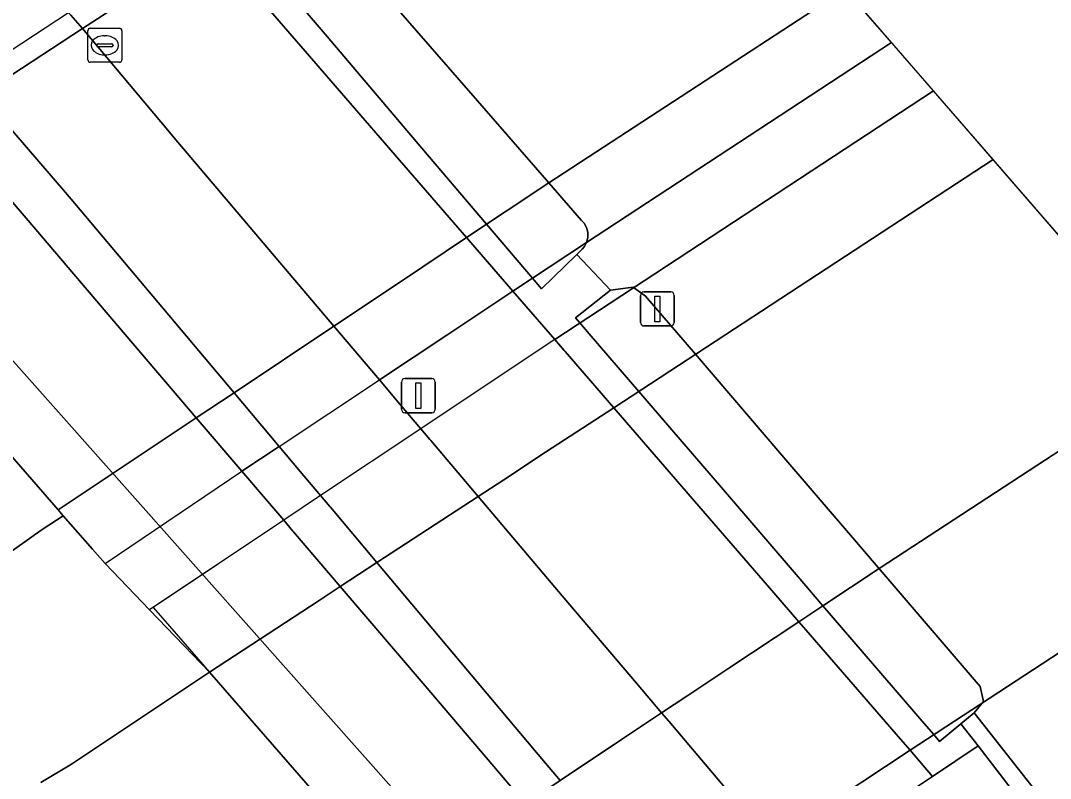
# Model space of a CAD drawing. Extents: x 155018 to 156648, y 383979 to 385733.
# Drawn here: x 156038.82 to 156069.05, y 385330.26 to 385352.51 of the extents above; entities that cross this region are included whole.
import ezdxf

# ---------------------------------------------------------------- set-up
doc = ezdxf.new("R2010")
doc.units = 0
for name, color, linetype in [('IMGEO_Berm_groen', 7, 'Continuous'), ('IMGEO_Berm_open', 7, 'Continuous'), ('IMGEO_Dek', 7, 'Continuous'), ('IMGEO_Fietspad_gesloten', 7, 'Continuous'), ('IMGEO_Gemengd_bos', 7, 'Continuous'), ('IMGEO_Hek', 7, 'Continuous'), ('IMGEO_Kademuur', 7, 'Continuous'), ('IMGEO_Kolk', 7, 'Continuous'), ('IMGEO_Lichtmast', 7, 'Continuous'), ('IMGEO_Muur', 7, 'Continuous'), ('IMGEO_Pijler', 7, 'Continuous'), ('IMGEO_Rijbaan_regionaal_gesloten', 7, 'Continuous'), ('IMGEO_Terreindeel_gesloten', 7, 'Continuous'), ('IMGEO_Terreindeel_open', 7, 'Continuous'), ('IMGEO_Verkeerseiland_gesloten', 7, 'Continuous'), ('IMGEO_Waterloop', 7, 'Continuous')]:
    doc.layers.add(name, color=color, linetype=linetype)

msp = doc.modelspace()

# ---------------------------------------------------------------- linework, layer by layer
at = {"layer": 'IMGEO_Berm_groen'}
for points in [[(156044.365, 385333.38), (156042.604, 385335.214), (156041.301, 385336.571), (156040.936, 385336.988), (156040.072, 385337.975), (156039.453, 385337.568), (156035.756, 385334.943)], [(156039.42, 385330.143), (156040.311, 385330.679), (156044.365, 385333.38)]]:
    msp.add_lwpolyline(points, dxfattribs=at)
at = {"layer": 'IMGEO_Berm_open'}
for points in [[(156063.445, 385328.887), (156065.587, 385330.322), (156064.925, 385331.087), (156064.643, 385331.414), (156061.871, 385334.621), (156061.663, 385334.861), (156060.926, 385335.713), (156058.725, 385338.259), (156056.23, 385341.145), (156054.804, 385342.794), (156054.773, 385342.83), (156054.498, 385343.148), (156053.858, 385343.888), (156053.273, 385344.565), (156051.91, 385346.141), (156049.819, 385348.559), (156047.175, 385351.618), (156044.182, 385355.08)], [(156040.299, 385352.674), (156040.635, 385352.276), (156043.19, 385349.24), (156043.332, 385349.072), (156045.944, 385345.988), (156048.015, 385343.542), (156049.354, 385341.961), (156049.956, 385341.25), (156050.569, 385340.527), (156050.836, 385340.211), (156050.863, 385340.179), (156052.251, 385338.541), (156054.721, 385335.625), (156056.893, 385333.06), (156057.634, 385332.185), (156057.843, 385331.939), (156060.569, 385328.719)], [(156053.905, 385331.095), (156051.743, 385333.666), (156049.28, 385336.597), (156047.914, 385338.222), (156047.894, 385338.245), (156047.626, 385338.564), (156047.031, 385339.272), (156046.413, 385340.007), (156045.085, 385341.587), (156043.017, 385344.046), (156040.418, 385347.139), (156040.143, 385347.466), (156037.845, 385350.129)], [(156036.231, 385349.933), (156039.265, 385346.375), (156041.89, 385343.298), (156043.978, 385340.849), (156045.318, 385339.278), (156045.947, 385338.54), (156046.543, 385337.842), (156046.814, 385337.524), (156046.832, 385337.503), (156048.205, 385335.893), (156050.693, 385332.976), (156052.875, 385330.418), (156053.64, 385329.52)], [(156054.657, 385330.201), (156053.905, 385331.095)]]:
    msp.add_lwpolyline(points, dxfattribs=at)
at = {"layer": 'IMGEO_Dek'}
msp.add_lwpolyline([(156040.229, 385352.739), (156037.167, 385350.734), (156036.694, 385350.424), (156031.799, 385347.219), (156032.222, 385346.763), (156033.714, 385345.156), (156034.067, 385344.782), (156034.803, 385344.003), (156035.144, 385343.643), (156039.924, 385338.144), (156040.072, 385337.975), (156040.936, 385336.988), (156041.301, 385336.571), (156045.318, 385339.278), (156046.413, 385340.007), (156049.354, 385341.961), (156051.335, 385343.277), (156053.273, 385344.565), (156055.432, 385345.996), (156064.384, 385351.868), (156064.384, 385351.868), (156061.156, 385355.592)], dxfattribs=at)
msp.add_lwpolyline([(156076.075, 385338.383), (156065.613, 385350.451), (156054.498, 385343.148), (156052.541, 385341.843), (156050.569, 385340.527), (156047.626, 385338.564), (156046.543, 385337.842), (156042.708, 385335.284), (156042.993, 385334.956), (156044.365, 385333.38), (156049.103, 385327.937), (156049.904, 385327.016), (156050.24, 385326.63), (156052.597, 385323.922), (156052.879, 385323.598), (156053.163, 385323.272), (156056.375, 385325.406), (156056.869, 385325.734), (156057.859, 385326.392), (156060.855, 385328.382), (156061.595, 385328.874), (156062.788, 385329.667), (156064.925, 385331.087)], close=True, dxfattribs=at)
at = {"layer": 'IMGEO_Fietspad_gesloten'}
for points in [[(156043.332, 385349.072), (156043.19, 385349.24), (156040.635, 385352.276), (156040.299, 385352.674), (156040.229, 385352.739)], [(156037.845, 385350.129), (156040.143, 385347.466), (156040.418, 385347.139), (156043.017, 385344.046), (156045.085, 385341.587), (156046.413, 385340.007), (156047.031, 385339.272), (156047.626, 385338.564), (156047.894, 385338.245), (156047.914, 385338.222), (156049.28, 385336.597), (156051.743, 385333.666), (156053.905, 385331.095), (156054.657, 385330.201)], [(156060.569, 385328.719), (156057.843, 385331.939), (156057.634, 385332.185), (156056.893, 385333.06), (156054.721, 385335.625), (156052.251, 385338.541), (156050.863, 385340.179), (156050.836, 385340.211), (156050.569, 385340.527), (156049.956, 385341.25), (156049.354, 385341.961), (156048.015, 385343.542), (156045.944, 385345.988), (156043.332, 385349.072)], [(156072.797, 385342.164), (156064.019, 385336.422), (156062.371, 385335.331), (156061.663, 385334.861), (156059.58, 385333.479), (156058.375, 385332.68), (156057.634, 385332.185), (156056.458, 385331.4), (156054.657, 385330.201), (156053.64, 385329.52), (156053.1, 385329.159), (156049.904, 385327.016), (156050.24, 385326.63), (156052.597, 385323.922), (156052.879, 385323.598), (156053.163, 385323.272), (156056.375, 385325.406), (156056.869, 385325.734), (156057.859, 385326.392), (156060.855, 385328.382), (156061.595, 385328.874), (156062.788, 385329.667), (156064.925, 385331.087), (156076.075, 385338.383)]]:
    msp.add_lwpolyline(points, dxfattribs=at)
at = {"layer": 'IMGEO_Gemengd_bos'}
msp.add_lwpolyline([(156135.625, 385252.086), (156135.226, 385251.667), (156134.938, 385251.539), (156134.637, 385251.276), (156127.821, 385259.093), (156128.123, 385259.356), (156128.387, 385259.711), (156128.685, 385260.07), (156127.082, 385261.904), (156112.026, 385279.183), (156097.961, 385295.369), (156084.447, 385310.985), (156071.441, 385325.325), (156066.924, 385331.218), (156065.587, 385330.322), (156063.445, 385328.887), (156062.257, 385328.091), (156074.004, 385313.941)], dxfattribs=at)
at = {"layer": 'IMGEO_Hek'}
for points in [[(156064.384, 385351.868), (156055.432, 385345.996)], [(156064.384, 385351.868), (156064.384, 385351.868)], [(156054.498, 385343.148), (156065.613, 385350.451)], [(156055.432, 385345.996), (156053.273, 385344.565)], [(156053.273, 385344.565), (156051.335, 385343.277)], [(156051.335, 385343.277), (156049.354, 385341.961)], [(156054.498, 385343.148), (156052.541, 385341.843)], [(156072.797, 385342.164), (156064.019, 385336.422)], [(156046.413, 385340.007), (156049.354, 385341.961)], [(156052.541, 385341.843), (156050.569, 385340.527)], [(156050.569, 385340.527), (156047.626, 385338.564)], [(156046.413, 385340.007), (156045.318, 385339.278)], [(156041.301, 385336.571), (156045.318, 385339.278)], [(156047.626, 385338.564), (156046.543, 385337.842)], [(156076.075, 385338.383), (156064.925, 385331.087)], [(156046.543, 385337.842), (156042.604, 385335.214)], [(156064.019, 385336.422), (156062.371, 385335.331)], [(156062.371, 385335.331), (156061.663, 385334.861)], [(156061.663, 385334.861), (156059.58, 385333.479)], [(156059.58, 385333.479), (156058.375, 385332.68)], [(156058.375, 385332.68), (156057.634, 385332.185)], [(156057.634, 385332.185), (156056.458, 385331.4)], [(156056.458, 385331.4), (156054.657, 385330.201)], [(156064.925, 385331.087), (156062.788, 385329.667)]]:
    msp.add_lwpolyline(points, dxfattribs=at)
at = {"layer": 'IMGEO_Kademuur'}
msp.add_lwpolyline([(156055.146, 385345.646), (156056.132, 385344.592)], dxfattribs=at)
msp.add_lwpolyline([(156127.534, 385262.298), (156112.479, 385279.577), (156098.415, 385295.762), (156084.896, 385311.383), (156072.711, 385324.718), (156072.021, 385325.18), (156071.902, 385325.71), (156066.811, 385332.185), (156066.417, 385331.861), (156066.924, 385331.218), (156071.441, 385325.325), (156084.447, 385310.985), (156097.961, 385295.369), (156112.026, 385279.183), (156127.082, 385261.904), (156128.685, 385260.07), (156130.763, 385257.693), (156131.761, 385256.551), (156132.213, 385256.946)], close=True, dxfattribs=at)
at = {"layer": 'IMGEO_Kolk'}
for p, q in [((156040.793, 385351.361), (156040.793, 385352.213)), ((156040.868, 385352.287), (156041.72, 385352.287)), ((156041.794, 385352.213), (156041.794, 385351.361)), ((156041.052, 385351.781), (156041.052, 385351.793)), ((156041.095, 385351.83), (156041.493, 385351.83)), ((156041.281, 385352.067), (156041.306, 385352.067)), ((156041.536, 385351.793), (156041.536, 385351.781)), ((156041.49, 385351.744), (156041.092, 385351.744)), ((156041.304, 385351.507), (156041.279, 385351.507)), ((156041.72, 385351.287), (156040.868, 385351.287))]:
    msp.add_line(p, q, dxfattribs=at)
for points in [[(156040.793, 385351.361), (156040.793, 385352.213)], [(156040.868, 385352.287), (156041.72, 385352.287)], [(156041.794, 385352.213), (156041.794, 385351.361)], [(156041.72, 385351.287), (156040.868, 385351.287)]]:
    msp.add_lwpolyline(points, dxfattribs=at)
for centre, radius, start, end in [((156040.87, 385352.211), 0.0765, 91.552, 178.448), ((156040.87, 385352.211), 0.0765, 91.552, 178.448), ((156041.718, 385352.211), 0.0765, 1.552, 88.448), ((156041.718, 385352.211), 0.0765, 1.552, 88.448), ((156041.092, 385351.79), 0.0403, 85.8775, 175.7526), ((156041.089, 385351.78), 0.0366, 178.938, 274.7102), ((156041.493, 385351.787), 0.043, 264.8664, 352.4533), ((156041.497, 385351.792), 0.0386, 1.7309, 96.639), ((156040.87, 385351.363), 0.0765, 181.552, 268.448), ((156040.87, 385351.363), 0.0765, 181.552, 268.448), ((156041.718, 385351.363), 0.0765, 271.552, 358.448), ((156041.718, 385351.363), 0.0765, 271.552, 358.448)]:
    msp.add_arc(centre, radius, start, end, dxfattribs=at)
for centre, major_axis, ratio, start_param, end_param in [((156041.28, 385351.787), (-0.387, 0.002), 0.722429, 4.712389, 7.853982), ((156041.305, 385351.787), (-0.39, 0.002), 0.717154, 1.570796, 4.712389)]:
    msp.add_ellipse(centre, major_axis=major_axis, ratio=ratio, start_param=start_param, end_param=end_param, dxfattribs=at)
at = {"layer": 'IMGEO_Lichtmast'}
for p, q in [((156057.114, 385344.545), (156057.904, 385344.545)), ((156057.904, 385344.545), (156057.114, 385344.545)), ((156057.014, 385343.645), (156057.014, 385344.445)), ((156057.014, 385344.445), (156057.014, 385343.645)), ((156058.004, 385344.445), (156058.004, 385343.645)), ((156058.004, 385343.645), (156058.004, 385344.445)), ((156057.904, 385343.545), (156057.114, 385343.545)), ((156057.114, 385343.545), (156057.904, 385343.545)), ((156049.999, 385341.099), (156049.999, 385341.899)), ((156049.999, 385341.899), (156049.999, 385341.099)), ((156050.099, 385341.999), (156050.889, 385341.999)), ((156050.889, 385341.999), (156050.099, 385341.999)), ((156050.989, 385341.899), (156050.989, 385341.099)), ((156050.989, 385341.099), (156050.989, 385341.899)), ((156050.889, 385340.999), (156050.099, 385340.999)), ((156050.099, 385340.999), (156050.889, 385340.999))]:
    msp.add_line(p, q, dxfattribs=at)
for points in [[(156057.434, 385344.42), (156057.584, 385344.42), (156057.584, 385343.67), (156057.434, 385343.67), (156057.434, 385344.42)], [(156050.419, 385341.874), (156050.569, 385341.874), (156050.569, 385341.124), (156050.419, 385341.124), (156050.419, 385341.874)]]:
    msp.add_lwpolyline(points, dxfattribs=at)
for centre, start, end in [((156057.114, 385344.445), 90, 180), ((156057.114, 385344.445), 90, 180), ((156057.904, 385344.445), 0, 90), ((156057.904, 385344.445), 360, 90), ((156057.114, 385343.645), 180, 270), ((156057.114, 385343.645), 180, 270), ((156057.904, 385343.645), 270, 0), ((156057.904, 385343.645), 270, 0), ((156050.099, 385341.899), 90, 180), ((156050.099, 385341.899), 90, 180), ((156050.889, 385341.899), 0, 90), ((156050.889, 385341.899), 360, 90), ((156050.099, 385341.099), 180, 270), ((156050.099, 385341.099), 180, 270), ((156050.889, 385341.099), 270, 0), ((156050.889, 385341.099), 270, 0)]:
    msp.add_arc(centre, 0.1, start, end, dxfattribs=at)
at = {"layer": 'IMGEO_Muur'}
msp.add_lwpolyline([(156055.58, 385362.07), (156055.183, 385362.53), (156046.302, 385356.715), (156045.297, 385356.057), (156042.098, 385353.962), (156040.687, 385353.039), (156040.229, 385352.739), (156037.167, 385350.734), (156036.694, 385350.424), (156031.799, 385347.219), (156032.222, 385346.763), (156033.949, 385347.895), (156037.648, 385350.319), (156040.635, 385352.276), (156041.081, 385352.568), (156041.539, 385352.869), (156045.118, 385355.214), (156046.837, 385356.341)], close=True, dxfattribs=at)
at = {"layer": 'IMGEO_Pijler'}
msp.add_lwpolyline([(156045.886, 385356.602), (156045.553, 385356.294), (156045.297, 385356.057), (156044.795, 385355.593), (156045.118, 385355.214), (156046.467, 385353.63), (156047.815, 385352.043), (156050.431, 385348.965), (156052.498, 385346.533), (156053.847, 385344.946), (156054.112, 385344.634), (156055.146, 385345.646), (156055.307, 385345.804), (156055.371, 385345.875), (156055.432, 385345.996), (156055.473, 385346.145), (156055.474, 385346.302), (156055.431, 385346.434), (156055.361, 385346.56), (156055.287, 385346.645), (156054.328, 385347.747), (156052.23, 385350.159), (156049.576, 385353.21)], dxfattribs=at)
msp.add_lwpolyline([(156061.103, 385339.823), (156058.625, 385342.713), (156057.164, 385344.416), (156056.798, 385344.683), (156056.132, 385344.592), (156055.11, 385343.783), (156055.233, 385343.639), (156055.508, 385343.319), (156056.963, 385341.625), (156059.448, 385338.734), (156061.64, 385336.182), (156062.371, 385335.331), (156065.34, 385331.875), (156065.62, 385331.549), (156065.793, 385331.348), (156066.417, 385331.861), (156066.811, 385332.185), (156067.085, 385332.522), (156066.986, 385332.961), (156064.224, 385336.183), (156063.293, 385337.269)], close=True, dxfattribs=at)
at = {"layer": 'IMGEO_Rijbaan_regionaal_gesloten'}
for points in [[(156063.024, 385353.438), (156061.156, 385355.592), (156055.58, 385362.07), (156046.837, 385356.341), (156045.118, 385355.214), (156041.539, 385352.869), (156041.081, 385352.568), (156040.635, 385352.276), (156037.648, 385350.319), (156033.949, 385347.895), (156032.222, 385346.763), (156033.714, 385345.156), (156034.067, 385344.782), (156034.803, 385344.003), (156035.144, 385343.643), (156039.924, 385338.144), (156043.978, 385340.849), (156045.085, 385341.587), (156048.015, 385343.542), (156049.998, 385344.865), (156051.91, 385346.141), (156054.328, 385347.747)], [(156072.797, 385342.164), (156067.364, 385348.431), (156067.364, 385348.431), (156056.23, 385341.145), (156054.23, 385339.836), (156053.001, 385339.032), (156052.251, 385338.541), (156049.28, 385336.597), (156048.205, 385335.893), (156047.581, 385335.484), (156044.365, 385333.38), (156049.103, 385327.937), (156049.904, 385327.016), (156053.1, 385329.159), (156053.64, 385329.52), (156054.657, 385330.201), (156056.458, 385331.4), (156057.634, 385332.185), (156058.375, 385332.68), (156059.58, 385333.479), (156061.663, 385334.861), (156062.371, 385335.331), (156064.019, 385336.422), (156072.797, 385342.164)]]:
    msp.add_lwpolyline(points, close=True, dxfattribs=at)
for points in [[(156035.756, 385334.943), (156039.453, 385337.568), (156040.072, 385337.975), (156039.924, 385338.144), (156035.144, 385343.643), (156034.803, 385344.003), (156034.067, 385344.782), (156033.714, 385345.156), (156032.222, 385346.763), (156025.776, 385342.539)], [(156041.103, 385321.018), (156045.637, 385325.091), (156049.103, 385327.937), (156044.365, 385333.38), (156040.311, 385330.679), (156039.42, 385330.143)]]:
    msp.add_lwpolyline(points, dxfattribs=at)
at = {"layer": 'IMGEO_Terreindeel_gesloten'}
for points in [[(156055.453, 385323.532), (156035.5, 385345.998)], [(156035.144, 385343.643), (156039.924, 385338.144), (156040.072, 385337.975), (156040.936, 385336.988), (156041.301, 385336.571), (156042.604, 385335.214), (156044.365, 385333.38), (156049.103, 385327.937)]]:
    msp.add_lwpolyline(points, dxfattribs=at)
at = {"layer": 'IMGEO_Terreindeel_open'}
msp.add_lwpolyline([(156044.182, 385355.08), (156047.175, 385351.618), (156049.819, 385348.559), (156051.91, 385346.141), (156053.273, 385344.565), (156053.858, 385343.888), (156054.498, 385343.148), (156054.773, 385342.83), (156054.804, 385342.794), (156056.23, 385341.145), (156058.725, 385338.259), (156060.926, 385335.713), (156061.663, 385334.861), (156061.871, 385334.621), (156064.643, 385331.414), (156064.925, 385331.087), (156065.587, 385330.322), (156066.924, 385331.218), (156066.417, 385331.861), (156065.793, 385331.348), (156065.62, 385331.549), (156065.34, 385331.875), (156062.371, 385335.331), (156061.64, 385336.182), (156059.448, 385338.734), (156056.963, 385341.625), (156055.508, 385343.319), (156055.233, 385343.639), (156055.11, 385343.783), (156056.132, 385344.592), (156055.146, 385345.646), (156054.112, 385344.634), (156053.847, 385344.946), (156052.498, 385346.533), (156050.431, 385348.965), (156047.815, 385352.043), (156046.467, 385353.63)], dxfattribs=at)
msp.add_lwpolyline([(156045.318, 385339.278), (156043.978, 385340.849), (156041.89, 385343.298), (156039.265, 385346.375), (156036.231, 385349.933), (156033.668, 385348.237), (156033.949, 385347.895), (156035.5, 385345.998), (156055.453, 385323.532), (156057.549, 385324.937), (156056.869, 385325.734), (156056.583, 385326.07), (156053.854, 385329.269), (156053.64, 385329.52), (156052.875, 385330.418), (156050.693, 385332.976), (156048.205, 385335.893), (156046.832, 385337.503), (156046.814, 385337.524), (156046.543, 385337.842), (156045.947, 385338.54)], close=True, dxfattribs=at)
at = {"layer": 'IMGEO_Verkeerseiland_gesloten'}
for points in [[(156064.384, 385351.868), (156063.024, 385353.438), (156054.328, 385347.747), (156051.91, 385346.141), (156049.998, 385344.865), (156048.015, 385343.542), (156045.085, 385341.587), (156043.978, 385340.849), (156039.924, 385338.144), (156040.072, 385337.975), (156040.936, 385336.988), (156041.301, 385336.571), (156045.318, 385339.278), (156046.413, 385340.007), (156049.354, 385341.961), (156051.335, 385343.277), (156053.273, 385344.565), (156055.432, 385345.996), (156064.384, 385351.868)], [(156067.364, 385348.431), (156065.613, 385350.451), (156054.498, 385343.148), (156052.541, 385341.843), (156050.569, 385340.527), (156047.626, 385338.564), (156046.543, 385337.842), (156042.604, 385335.214), (156044.365, 385333.38), (156047.581, 385335.484), (156048.205, 385335.893), (156049.28, 385336.597), (156052.251, 385338.541), (156053.001, 385339.032), (156054.23, 385339.836), (156056.23, 385341.145), (156067.364, 385348.431)]]:
    msp.add_lwpolyline(points, close=True, dxfattribs=at)
at = {"layer": 'IMGEO_Waterloop'}
for points in [[(156648.236, 384678.397), (156061.156, 385355.592)], [(156049.576, 385353.21), (156052.23, 385350.159), (156054.328, 385347.747), (156055.287, 385346.645), (156055.361, 385346.56), (156055.431, 385346.434), (156055.474, 385346.302), (156055.473, 385346.145), (156055.432, 385345.996), (156055.371, 385345.875), (156055.307, 385345.804), (156055.146, 385345.646), (156056.132, 385344.592), (156056.798, 385344.683), (156057.164, 385344.416), (156058.625, 385342.713), (156061.103, 385339.823), (156063.293, 385337.269), (156064.224, 385336.183), (156066.986, 385332.961), (156067.085, 385332.522), (156066.811, 385332.185), (156071.902, 385325.71)]]:
    msp.add_lwpolyline(points, dxfattribs=at)

doc.saveas('drawing.dxf')
